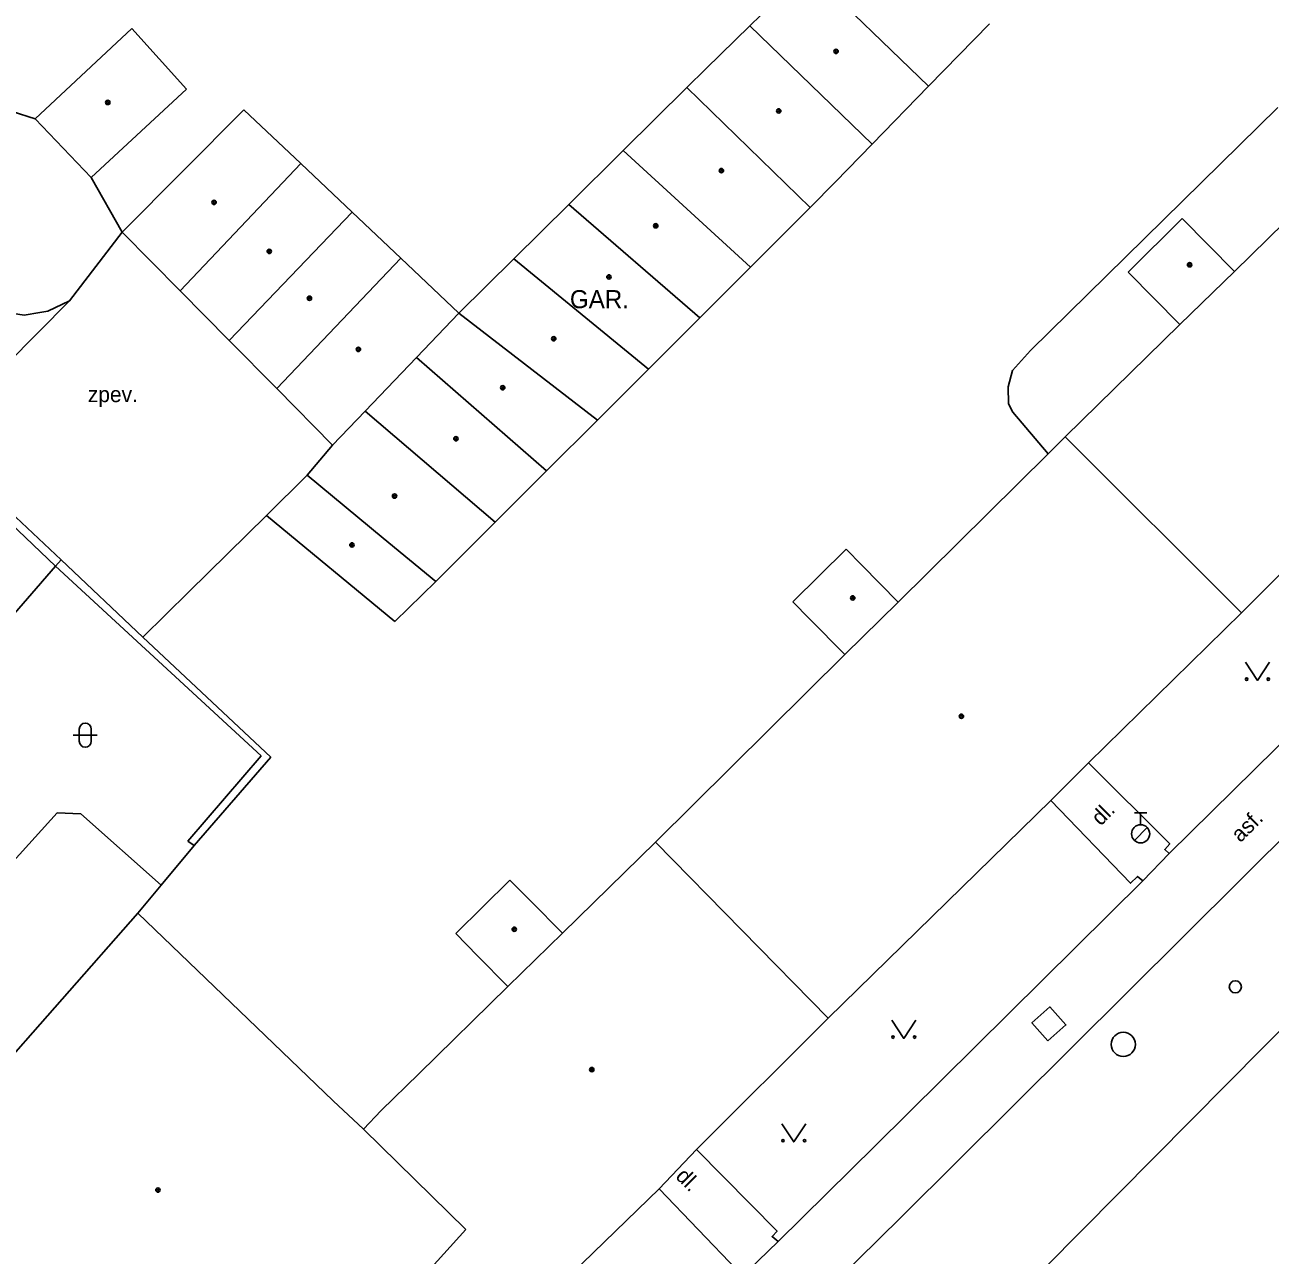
# Model space of a CAD drawing. Extents: x -598932 to -598196, y -1162207 to -1161504.
# Drawn here: x -598829 to -598777.3, y -1161743.4 to -1161692.3 of the extents above; entities that cross this region are included whole.
import ezdxf

# ---------------------------------------------------------------- set-up
doc = ezdxf.new("R2010")
doc.units = 0
for name, color, linetype in [('DOP - kresba z DSPS bez soueadnic', 7, 'Continuous'), ('DOP - rozhrani ploch obecne', 7, 'Continuous'), ('Level 26', 7, 'Continuous'), ('Level 27', 7, 'Continuous'), ('Level 28', 7, 'Continuous'), ('Level 36', 7, 'Continuous'), ('Level 39', 7, 'Continuous'), ('TM - budovy zdene_ betonove - VP', 7, 'Continuous'), ('TM - chodniky - VP', 7, 'Continuous'), ('TM - komunikace - VP', 7, 'Continuous'), ('TM - letecke snimky - pomocna linie', 7, 'Continuous'), ('TM - plot dreveny_ kovovy - VP', 7, 'Continuous'), ('TM - podezdivka plotu - VP', 7, 'Continuous'), ('TM - popis objektu', 7, 'Continuous'), ('TM - popis povrchu', 7, 'Continuous'), ('TM - rozhrani ploch obecne - VP', 7, 'Continuous'), ('TM - vjezd na pozemek', 7, 'Continuous')]:
    doc.layers.add(name, color=color, linetype=linetype)

msp = doc.modelspace()

# ---------------------------------------------------------------- linework, layer by layer
at = {"layer": 'DOP - kresba z DSPS bez soueadnic'}
for points in [[(-598777, -1161695.75), (-598787.26, -1161705.83)], [(-598787.26, -1161705.83), (-598788.01, -1161706.67)], [(-598788.01, -1161706.67), (-598788.19, -1161707.34)], [(-598788.19, -1161707.34), (-598788.17, -1161708.05)], [(-598788.17, -1161708.05), (-598788, -1161708.4)], [(-598788, -1161708.4), (-598786.53, -1161710.12)], [(-598827.73, -1161714.79), (-598819.2, -1161722.66)], [(-598819.2, -1161722.66), (-598822.24, -1161726.21)], [(-598822.24, -1161726.21), (-598821.97, -1161726.39)]]:
    msp.add_lwpolyline(points, dxfattribs=at)
at = {"layer": 'DOP - rozhrani ploch obecne'}
for points in [[(-598822.2, -1161715.85), (-598818.98, -1161712.68)], [(-598827.73, -1161714.79), (-598827.5, -1161714.52)], [(-598827.5, -1161714.52), (-598824.11, -1161717.74)], [(-598834.54, -1161722.64), (-598827.73, -1161714.79)], [(-598824.11, -1161717.74), (-598822.2, -1161715.85)], [(-598824.11, -1161717.74), (-598818.79, -1161722.72)], [(-598818.79, -1161722.72), (-598821.97, -1161726.39)], [(-598823.34, -1161728.03), (-598821.97, -1161726.39)]]:
    msp.add_lwpolyline(points, dxfattribs=at)
at = {"layer": 'Level 26'}
msp.add_lwpolyline([(-598786.546, -1161734.496), (-598785.794, -1161733.836), (-598786.454, -1161733.084), (-598787.206, -1161733.744)], close=True, dxfattribs=at)
at = {"layer": 'Level 27'}
msp.add_circle((-598783.41, -1161734.64), 0.5, dxfattribs=at)
at = {"layer": 'Level 28'}
for p, q in [((-598782.94, -1161725.025), (-598782.44, -1161725.025)), ((-598782.69, -1161725.525), (-598782.69, -1161725.025)), ((-598782.948, -1161726.172), (-598782.418, -1161725.642))]:
    msp.add_line(p, q, dxfattribs=at)
for centre, radius in [((-598782.69, -1161725.9), 0.375), ((-598778.76, -1161732.25), 0.25)]:
    msp.add_circle(centre, radius, dxfattribs=at)
at = {"layer": 'Level 36'}
for p, q in [((-598826.996, -1161721.806), (-598825.996, -1161721.806)), ((-598826.746, -1161721.556), (-598826.746, -1161722.056)), ((-598826.246, -1161721.556), (-598826.246, -1161722.056))]:
    msp.add_line(p, q, dxfattribs=at)
for points in [[(-598778.34, -1161718.78), (-598777.84, -1161719.53), (-598777.34, -1161718.78)], [(-598793.02, -1161733.64), (-598792.52, -1161734.39), (-598792.02, -1161733.64)], [(-598797.59, -1161737.94), (-598797.09, -1161738.69), (-598796.59, -1161737.94)]]:
    msp.add_lwpolyline(points, dxfattribs=at)
for centre in [(-598778.29, -1161719.48), (-598777.391, -1161719.48), (-598792.97, -1161734.34), (-598792.071, -1161734.34), (-598797.54, -1161738.64), (-598796.641, -1161738.64)]:
    msp.add_circle(centre, 0.05, dxfattribs=at)
for centre, start, end in [((-598826.496, -1161721.556), 0, 180), ((-598826.496, -1161722.056), 180, 0)]:
    msp.add_arc(centre, 0.25, start, end, dxfattribs=at)
at = {"layer": 'Level 39'}
for centre, radius in [((-598795.33, -1161693.42), 0.09), ((-598795.33, -1161693.42), 0.0398), ((-598825.56, -1161695.54), 0.09), ((-598825.56, -1161695.54), 0.0398), ((-598797.71, -1161695.89), 0.09), ((-598797.71, -1161695.89), 0.0398), ((-598800.09, -1161698.37), 0.09), ((-598800.09, -1161698.37), 0.0398), ((-598821.15, -1161699.69), 0.09), ((-598821.15, -1161699.69), 0.0398), ((-598802.82, -1161700.66), 0.09), ((-598802.82, -1161700.66), 0.0398), ((-598818.86, -1161701.72), 0.09), ((-598818.86, -1161701.72), 0.0398), ((-598780.66, -1161702.28), 0.09), ((-598780.66, -1161702.28), 0.0398), ((-598804.76, -1161702.78), 0.09), ((-598804.76, -1161702.78), 0.0398), ((-598817.19, -1161703.67), 0.09), ((-598817.19, -1161703.67), 0.0398), ((-598807.05, -1161705.35), 0.09), ((-598807.05, -1161705.35), 0.0398), ((-598815.16, -1161705.79), 0.09), ((-598815.16, -1161705.79), 0.0398), ((-598809.17, -1161707.38), 0.09), ((-598809.17, -1161707.38), 0.0398), ((-598811.11, -1161709.5), 0.09), ((-598811.11, -1161709.5), 0.0398), ((-598813.66, -1161711.88), 0.09), ((-598813.66, -1161711.88), 0.0398), ((-598815.43, -1161713.91), 0.09), ((-598815.43, -1161713.91), 0.0398), ((-598794.64, -1161716.11), 0.09), ((-598794.64, -1161716.11), 0.0398), ((-598790.13, -1161721.02), 0.09), ((-598790.13, -1161721.02), 0.0398), ((-598808.69, -1161729.86), 0.09), ((-598808.69, -1161729.86), 0.0398), ((-598805.47, -1161735.69), 0.09), ((-598805.47, -1161735.69), 0.0398), ((-598823.48, -1161740.69), 0.09), ((-598823.48, -1161740.69), 0.0398)]:
    msp.add_circle(centre, radius, dxfattribs=at)
at = {"layer": 'TM - budovy zdene_ betonove - VP'}
for points in [[(-598798.91, -1161692.36), (-598798.45, -1161691.91), (-598797.3, -1161690.78), (-598796.52, -1161690.01)], [(-598791.5, -1161694.87), (-598796.52, -1161690.01)], [(-598828.58, -1161696.22), (-598824.57, -1161692.47)], [(-598824.57, -1161692.47), (-598822.29, -1161694.99)], [(-598800.74, -1161694.15), (-598798.91, -1161692.36)], [(-598793.84, -1161697.27), (-598798.91, -1161692.36)], [(-598788.97, -1161692.28), (-598791.5, -1161694.87)], [(-598801.52, -1161694.92), (-598800.74, -1161694.15)], [(-598822.29, -1161694.99), (-598826.25, -1161698.66)], [(-598804.17, -1161697.54), (-598801.52, -1161694.92)], [(-598801.52, -1161694.92), (-598796.41, -1161699.9)], [(-598791.5, -1161694.87), (-598793.84, -1161697.27)], [(-598824.96, -1161700.92), (-598819.92, -1161695.84)], [(-598819.92, -1161695.84), (-598817.55, -1161698.08)], [(-598826.25, -1161698.66), (-598828.58, -1161696.22)], [(-598806.43, -1161699.77), (-598804.17, -1161697.54)], [(-598804.17, -1161697.54), (-598798.89, -1161702.38)], [(-598793.84, -1161697.27), (-598795.36, -1161698.83)], [(-598817.55, -1161698.08), (-598822.56, -1161703.36)], [(-598817.55, -1161698.08), (-598815.42, -1161700.09)], [(-598778.79, -1161702.55), (-598773.96, -1161697.83)], [(-598795.36, -1161698.83), (-598796.41, -1161699.9)], [(-598808.71, -1161702.03), (-598806.43, -1161699.77)], [(-598806.43, -1161699.77), (-598800.99, -1161704.48)], [(-598815.42, -1161700.09), (-598820.52, -1161705.42)], [(-598815.42, -1161700.09), (-598813.4, -1161702)], [(-598796.41, -1161699.9), (-598798.89, -1161702.38)], [(-598783.21, -1161702.58), (-598780.96, -1161700.36)], [(-598780.96, -1161700.36), (-598778.79, -1161702.55)], [(-598822.56, -1161703.36), (-598824.96, -1161700.92)], [(-598813.4, -1161702), (-598818.55, -1161707.41)], [(-598813.4, -1161702), (-598810.99, -1161704.28)], [(-598810.99, -1161704.28), (-598808.71, -1161702.03)], [(-598808.71, -1161702.03), (-598803.12, -1161706.61)], [(-598798.89, -1161702.38), (-598800.99, -1161704.48)], [(-598781.06, -1161704.76), (-598783.21, -1161702.58)], [(-598778.79, -1161702.55), (-598781.06, -1161704.76)], [(-598820.52, -1161705.42), (-598822.56, -1161703.36)], [(-598810.99, -1161704.28), (-598812.75, -1161706.13)], [(-598810.99, -1161704.28), (-598805.24, -1161708.73)], [(-598800.99, -1161704.48), (-598803.12, -1161706.61)], [(-598781.06, -1161704.76), (-598785.82, -1161709.42)], [(-598818.55, -1161707.41), (-598820.52, -1161705.42)], [(-598812.75, -1161706.13), (-598814.88, -1161708.35)], [(-598812.75, -1161706.13), (-598807.35, -1161710.83)], [(-598803.12, -1161706.61), (-598805.24, -1161708.73)], [(-598816.23, -1161709.76), (-598818.55, -1161707.41)], [(-598814.88, -1161708.35), (-598816.23, -1161709.76)], [(-598809.48, -1161712.96), (-598814.88, -1161708.35)], [(-598805.24, -1161708.73), (-598807.35, -1161710.83)], [(-598786.53, -1161710.12), (-598785.82, -1161709.42)], [(-598778.5, -1161716.73), (-598785.82, -1161709.42)], [(-598817.29, -1161711.01), (-598816.23, -1161709.76)], [(-598792.75, -1161716.28), (-598786.53, -1161710.12)], [(-598818.98, -1161712.68), (-598817.29, -1161711.01)], [(-598817.29, -1161711.01), (-598814.13, -1161713.63)], [(-598807.35, -1161710.83), (-598809.48, -1161712.96)], [(-598813.64, -1161717.09), (-598818.98, -1161712.68)], [(-598809.48, -1161712.96), (-598811.95, -1161715.43)], [(-598774.88, -1161713.11), (-598778.5, -1161716.73)], [(-598814.13, -1161713.63), (-598811.95, -1161715.43)], [(-598797.12, -1161716.27), (-598794.91, -1161714.09)], [(-598794.91, -1161714.09), (-598794.26, -1161714.75)], [(-598794.26, -1161714.75), (-598792.75, -1161716.28)], [(-598811.95, -1161715.43), (-598813.64, -1161717.09)], [(-598796.44, -1161716.97), (-598797.12, -1161716.27)], [(-598792.75, -1161716.28), (-598794.97, -1161718.46)], [(-598778.5, -1161716.73), (-598784.85, -1161722.95)], [(-598794.97, -1161718.46), (-598796.44, -1161716.97)], [(-598794.97, -1161718.46), (-598802.83, -1161726.24)], [(-598784.85, -1161722.95), (-598786.42, -1161724.52)], [(-598786.42, -1161724.52), (-598795.66, -1161733.55)], [(-598829.49, -1161727.05), (-598827.66, -1161725.03)], [(-598827.66, -1161725.03), (-598826.68, -1161725.07)], [(-598826.68, -1161725.07), (-598823.34, -1161728.03)], [(-598806.69, -1161730.03), (-598802.83, -1161726.24)], [(-598802.83, -1161726.24), (-598795.66, -1161733.55)], [(-598823.34, -1161728.03), (-598824.31, -1161729.2)], [(-598811.12, -1161730.04), (-598808.87, -1161727.82)], [(-598808.87, -1161727.82), (-598808, -1161728.7)], [(-598808, -1161728.7), (-598806.69, -1161730.03)], [(-598824.31, -1161729.2), (-598833.75, -1161739.91), (-598833.8, -1161739.97)], [(-598824.31, -1161729.2), (-598816.2, -1161736.99)], [(-598810.22, -1161730.96), (-598811.12, -1161730.04)], [(-598808.96, -1161732.24), (-598806.69, -1161730.03)], [(-598808.96, -1161732.24), (-598810.22, -1161730.96)], [(-598812.65, -1161735.86), (-598808.96, -1161732.24)], [(-598795.66, -1161733.55), (-598801.12, -1161739.01)], [(-598814.21, -1161737.38), (-598812.65, -1161735.86)], [(-598816.2, -1161736.99), (-598814.95, -1161738.16)], [(-598814.95, -1161738.16), (-598814.21, -1161737.38)], [(-598810.7, -1161742.32), (-598814.95, -1161738.16)], [(-598801.12, -1161739.01), (-598802.68, -1161740.64)], [(-598802.68, -1161740.64), (-598809.51, -1161747.26)], [(-598812.52, -1161744.34), (-598810.7, -1161742.32)]]:
    msp.add_lwpolyline(points, dxfattribs=at)
at = {"layer": 'TM - chodniky - VP'}
for points in [[(-598784.85, -1161722.95), (-598781.48, -1161726.32), (-598781.69, -1161726.55), (-598781.51, -1161726.72)], [(-598786.42, -1161724.52), (-598783.11, -1161727.95), (-598782.82, -1161727.67), (-598782.6, -1161727.85)], [(-598801.12, -1161739.01), (-598797.78, -1161742.39), (-598797.99, -1161742.62), (-598797.74, -1161742.83)], [(-598802.68, -1161740.64), (-598799.44, -1161744.02), (-598799.28, -1161743.84), (-598798.98, -1161744.03)]]:
    msp.add_lwpolyline(points, dxfattribs=at)
at = {"layer": 'TM - komunikace - VP'}
for points in [[(-598830.92, -1161703.8), (-598830.02, -1161704.22), (-598829.03, -1161704.37), (-598828.376, -1161704.263), (-598828.05, -1161704.21), (-598827.15, -1161703.78)], [(-598792.63, -1161741.81), (-598776.16, -1161725.45), (-598766.42, -1161715.76)], [(-598810.63, -1161759.54), (-598792.63, -1161741.81)]]:
    msp.add_lwpolyline(points, dxfattribs=at)
at = {"layer": 'TM - letecke snimky - pomocna linie'}
for points in [[(-598828.58, -1161696.22), (-598837.18, -1161693.48)], [(-598824.96, -1161700.92), (-598826.25, -1161698.66)], [(-598789.67, -1161746.95), (-598762.51, -1161719.54)]]:
    msp.add_lwpolyline(points, dxfattribs=at)
at = {"layer": 'TM - plot dreveny_ kovovy - VP'}
for points in [[(-598827.15, -1161703.78), (-598824.96, -1161700.92)], [(-598839.08, -1161709.82), (-598836.32, -1161706.58), (-598833.05, -1161709.73), (-598827.73, -1161714.79)], [(-598770.86, -1161716.24), (-598781.51, -1161726.72)], [(-598782.6, -1161727.85), (-598793.71, -1161738.85)], [(-598793.71, -1161738.85), (-598797.74, -1161742.83)]]:
    msp.add_lwpolyline(points, dxfattribs=at)
at = {"layer": 'TM - podezdivka plotu - VP'}
msp.add_lwpolyline([(-598832.84, -1161709.51), (-598830.81, -1161711.42), (-598827.5, -1161714.52)], dxfattribs=at)
at = {"layer": 'TM - rozhrani ploch obecne - VP'}
for points in [[(-598782.6, -1161727.85), (-598781.51, -1161726.72)], [(-598798.98, -1161744.03), (-598797.74, -1161742.83)]]:
    msp.add_lwpolyline(points, dxfattribs=at)
at = {"layer": 'TM - vjezd na pozemek'}
msp.add_lwpolyline([(-598827.15, -1161703.78), (-598831.09, -1161707.75)], dxfattribs=at)

# ---------------------------------------------------------------- texts
at = {"layer": 'TM - popis objektu'}
msp.add_text('GAR.', height=0.75, dxfattribs=at).set_placement((-598806.38, -1161704.08))
at = {"layer": 'TM - popis povrchu'}
msp.add_text('zpev.', height=0.65, dxfattribs=at).set_placement((-598826.39, -1161707.98))
for s, rotation, p in [('dl.', 45, (-598784.35, -1161725.6)), ('asf.', 44.82, (-598778.55, -1161726.29)), ('dl.', 314.93, (-598802.03, -1161740.16))]:
    msp.add_text(s, height=0.65, rotation=rotation, dxfattribs=at).set_placement(p)

doc.saveas('drawing.dxf')
